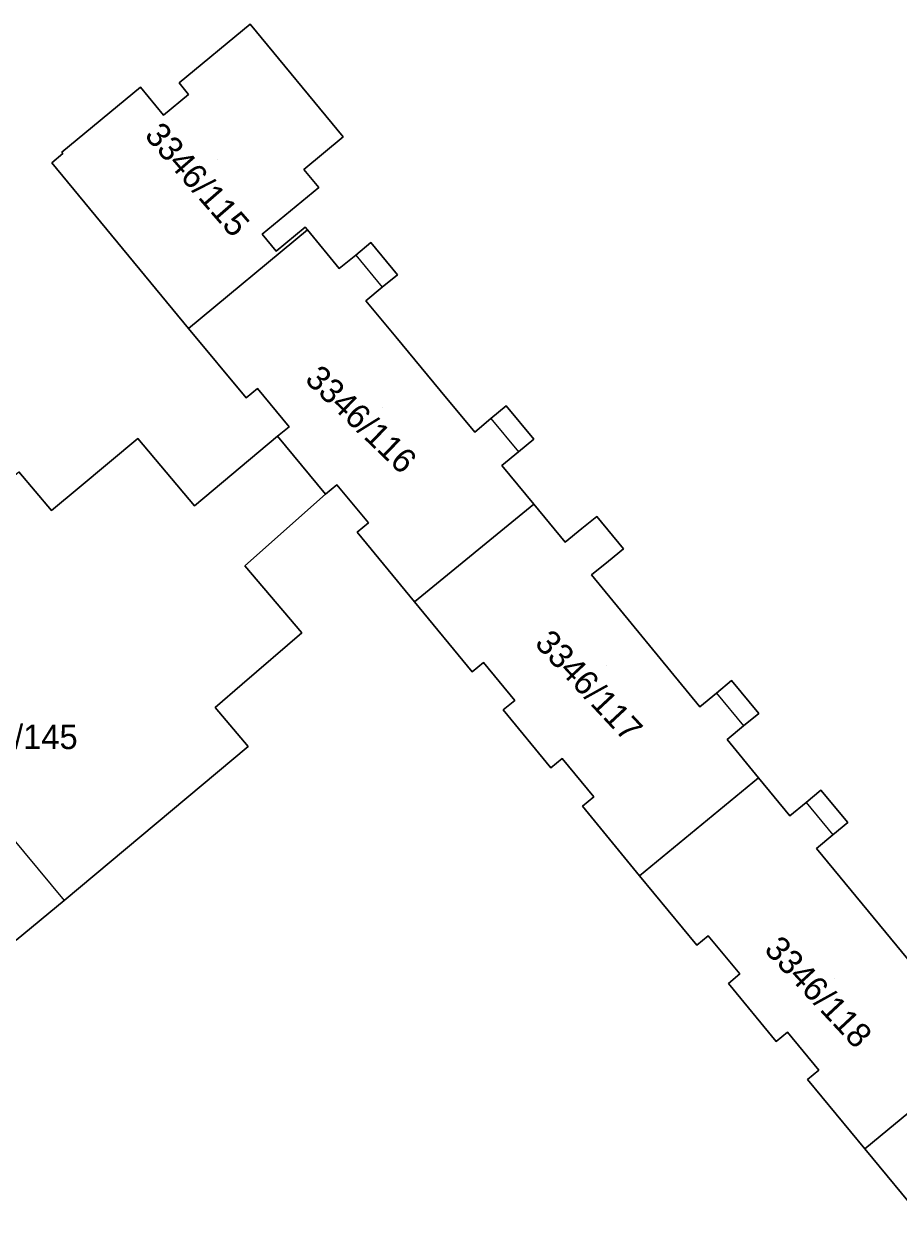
# Model space of a CAD drawing. Extents: x -262715 to -259381, y -1237238 to -1231182.
# Drawn here: x -262332.8 to -262261.2, y -1235207.2 to -1235108.8 of the extents above; entities that cross this region are included whole.
import ezdxf

# ---------------------------------------------------------------- set-up
doc = ezdxf.new("R2010")
doc.units = 0
for name, color, linetype in [('body_kn', 7, 'Continuous'), ('kladpar_druhypozemkov', 7, 'Continuous'), ('kladpar_hranice', 7, 'Continuous'), ('kladpar_parcelnecisla', 7, 'Continuous'), ('kladpar_plochy', 7, 'Continuous'), ('zappar_hrandruhpozemk', 7, 'Continuous')]:
    doc.layers.add(name, color=color, linetype=linetype)

msp = doc.modelspace()

# ---------------------------------------------------------------- linework, layer by layer
at = {"layer": 'body_kn'}
for p, q in [((-262314.28, -1235108.85), (-262314.28, -1235108.85)), ((-262314.28, -1235108.85), (-262314.28, -1235108.85)), ((-262320.11, -1235113.67), (-262320.11, -1235113.67)), ((-262323.28, -1235114.02), (-262323.28, -1235114.02)), ((-262319.33, -1235114.61), (-262319.33, -1235114.61)), ((-262321.39, -1235116.31), (-262321.39, -1235116.31)), ((-262306.68, -1235118.09), (-262306.68, -1235118.09)), ((-262329.71, -1235119.33), (-262329.71, -1235119.33)), ((-262329.62, -1235119.45), (-262329.62, -1235119.45)), ((-262330.54, -1235120.21), (-262330.54, -1235120.21)), ((-262309.9, -1235120.77), (-262309.9, -1235120.77)), ((-262308.67, -1235122.24), (-262308.67, -1235122.24)), ((-262309.78, -1235125.48), (-262309.78, -1235125.48)), ((-262313.3, -1235126.06), (-262313.3, -1235126.06)), ((-262309.59, -1235125.71), (-262309.59, -1235125.71)), ((-262309.59, -1235125.71), (-262309.59, -1235125.71)), ((-262312.16, -1235127.44), (-262312.16, -1235127.44)), ((-262304.4, -1235126.73), (-262304.4, -1235126.73)), ((-262305.65, -1235127.76), (-262305.65, -1235127.76)), ((-262305.65, -1235127.76), (-262305.65, -1235127.76)), ((-262306.99, -1235128.86), (-262306.99, -1235128.86)), ((-262302.23, -1235129.37), (-262302.23, -1235129.37)), ((-262303.48, -1235130.4), (-262303.48, -1235130.4)), ((-262304.81, -1235131.51), (-262304.81, -1235131.51)), ((-262319.33, -1235133.76), (-262319.33, -1235133.76)), ((-262302.37, -1235134.45), (-262302.37, -1235134.45)), ((-262313.7, -1235138.69), (-262313.7, -1235138.69)), ((-262298.73, -1235138.84), (-262298.73, -1235138.84)), ((-262314.63, -1235139.46), (-262314.63, -1235139.46)), ((-262293.32, -1235140.11), (-262293.32, -1235140.11)), ((-262294.57, -1235141.14), (-262294.57, -1235141.14)), ((-262294.57, -1235141.14), (-262294.57, -1235141.14)), ((-262311.1, -1235141.82), (-262311.1, -1235141.82)), ((-262295.9, -1235142.25), (-262295.9, -1235142.25)), ((-262323.48, -1235142.77), (-262323.48, -1235142.77)), ((-262312.04, -1235142.59), (-262312.04, -1235142.59)), ((-262312.04, -1235142.59), (-262312.04, -1235142.59)), ((-262291.07, -1235142.84), (-262291.07, -1235142.84)), ((-262292.32, -1235143.87), (-262292.32, -1235143.87)), ((-262293.68, -1235144.99), (-262293.68, -1235144.99)), ((-262328.29, -1235146.78), (-262328.29, -1235146.78)), ((-262307.18, -1235146.56), (-262307.18, -1235146.56)), ((-262308.12, -1235147.33), (-262308.12, -1235147.33)), ((-262291.07, -1235148.14), (-262291.07, -1235148.14)), ((-262291.07, -1235148.14), (-262291.07, -1235148.14)), ((-262330.57, -1235148.68), (-262330.57, -1235148.68)), ((-262318.85, -1235148.3), (-262318.85, -1235148.3)), ((-262285.91, -1235149.15), (-262285.91, -1235149.15)), ((-262304.61, -1235149.68), (-262304.61, -1235149.68)), ((-262287.14, -1235150.15), (-262287.14, -1235150.15)), ((-262305.54, -1235150.45), (-262305.54, -1235150.45)), ((-262288.49, -1235151.26), (-262288.49, -1235151.26)), ((-262283.73, -1235151.81), (-262283.73, -1235151.81)), ((-262284.96, -1235152.81), (-262284.96, -1235152.81)), ((-262314.73, -1235153.19), (-262314.73, -1235153.19)), ((-262286.33, -1235153.93), (-262286.33, -1235153.93)), ((-262300.83, -1235156.15), (-262300.83, -1235156.15)), ((-262310.07, -1235158.68), (-262310.07, -1235158.68)), ((-262296.12, -1235161.87), (-262296.12, -1235161.87)), ((-262295.19, -1235161.1), (-262295.19, -1235161.1)), ((-262314.95, -1235162.89), (-262314.95, -1235162.89)), ((-262274.87, -1235162.59), (-262274.87, -1235162.59)), ((-262276.11, -1235163.61), (-262276.11, -1235163.61)), ((-262276.11, -1235163.61), (-262276.11, -1235163.61)), ((-262317.15, -1235164.79), (-262317.15, -1235164.79)), ((-262292.63, -1235164.23), (-262292.63, -1235164.23)), ((-262277.48, -1235164.73), (-262277.48, -1235164.73)), ((-262293.56, -1235165), (-262293.56, -1235165)), ((-262272.65, -1235165.29), (-262272.65, -1235165.29)), ((-262273.89, -1235166.31), (-262273.89, -1235166.31)), ((-262275.24, -1235167.42), (-262275.24, -1235167.42)), ((-262314.45, -1235167.99), (-262314.45, -1235167.99)), ((-262289.66, -1235169.74), (-262289.66, -1235169.74)), ((-262288.73, -1235168.98), (-262288.73, -1235168.98)), ((-262272.67, -1235170.55), (-262272.67, -1235170.55)), ((-262272.67, -1235170.55), (-262272.67, -1235170.55)), ((-262267.55, -1235171.56), (-262267.55, -1235171.56)), ((-262286.15, -1235172.11), (-262286.15, -1235172.11)), ((-262268.76, -1235172.57), (-262268.76, -1235172.57)), ((-262268.76, -1235172.57), (-262268.76, -1235172.57)), ((-262287.08, -1235172.88), (-262287.08, -1235172.88)), ((-262270.1, -1235173.67), (-262270.1, -1235173.67)), ((-262265.36, -1235174.2), (-262265.36, -1235174.2)), ((-262266.57, -1235175.21), (-262266.57, -1235175.21)), ((-262267.92, -1235176.33), (-262267.92, -1235176.33)), ((-262282.4, -1235178.57), (-262282.4, -1235178.57)), ((-262329.51, -1235180.6), (-262329.51, -1235180.6)), ((-262276.79, -1235183.49), (-262276.79, -1235183.49)), ((-262277.72, -1235184.25), (-262277.72, -1235184.25)), ((-262275.13, -1235187.39), (-262275.13, -1235187.39)), ((-262274.19, -1235186.61), (-262274.19, -1235186.61)), ((-262270.3, -1235191.36), (-262270.3, -1235191.36)), ((-262271.23, -1235192.13), (-262271.23, -1235192.13)), ((-262268.65, -1235195.25), (-262268.65, -1235195.25)), ((-262267.72, -1235194.48), (-262267.72, -1235194.48)), ((-262263.97, -1235200.93), (-262263.97, -1235200.93))]:
    msp.add_line(p, q, dxfattribs=at)
at = {"layer": 'kladpar_druhypozemkov'}
for p, q in [((-262317, -1235119.98), (-262317, -1235119.98)), ((-262303.45, -1235140.24), (-262303.45, -1235140.24)), ((-262285.15, -1235161.34), (-262285.15, -1235161.34)), ((-262266.47, -1235187.01), (-262266.47, -1235187.01))]:
    msp.add_line(p, q, dxfattribs=at)
at = {"layer": 'kladpar_hranice'}
for points in [[(-262293.68, -1235144.99), (-262292.32, -1235143.87), (-262291.07, -1235142.84), (-262293.32, -1235140.11), (-262294.57, -1235141.14), (-262295.9, -1235142.25), (-262298.73, -1235138.84), (-262302.37, -1235134.45), (-262304.81, -1235131.51), (-262303.48, -1235130.4), (-262302.23, -1235129.37), (-262304.4, -1235126.73), (-262305.65, -1235127.76), (-262306.99, -1235128.86), (-262309.59, -1235125.71), (-262309.78, -1235125.48), (-262312.16, -1235127.44), (-262313.3, -1235126.06), (-262308.67, -1235122.24), (-262309.9, -1235120.77), (-262306.68, -1235118.09), (-262314.28, -1235108.85), (-262320.11, -1235113.67), (-262319.33, -1235114.61), (-262321.39, -1235116.31), (-262323.28, -1235114.02), (-262329.71, -1235119.33), (-262329.62, -1235119.45), (-262330.54, -1235120.21), (-262319.33, -1235133.76), (-262314.63, -1235139.46), (-262313.7, -1235138.69), (-262311.1, -1235141.82), (-262312.04, -1235142.59), (-262318.85, -1235148.3), (-262323.48, -1235142.77), (-262328.29, -1235146.78), (-262330.57, -1235148.68), (-262333.24, -1235145.51)], [(-262314.28, -1235108.85), (-262306.68, -1235118.09), (-262309.9, -1235120.77), (-262308.67, -1235122.24), (-262313.3, -1235126.06), (-262312.16, -1235127.44), (-262309.78, -1235125.48), (-262309.59, -1235125.71), (-262319.33, -1235133.76), (-262330.54, -1235120.21), (-262329.62, -1235119.45), (-262329.71, -1235119.33), (-262323.28, -1235114.02), (-262321.39, -1235116.31), (-262319.33, -1235114.61), (-262320.11, -1235113.67), (-262314.28, -1235108.85)], [(-262309.59, -1235125.71), (-262306.99, -1235128.86), (-262305.65, -1235127.76), (-262304.4, -1235126.73), (-262302.23, -1235129.37), (-262303.48, -1235130.4), (-262304.81, -1235131.51), (-262302.37, -1235134.45), (-262298.73, -1235138.84), (-262295.9, -1235142.25), (-262294.57, -1235141.14), (-262293.32, -1235140.11), (-262291.07, -1235142.84), (-262292.32, -1235143.87), (-262293.68, -1235144.99), (-262291.07, -1235148.14), (-262300.83, -1235156.15), (-262305.54, -1235150.45), (-262304.61, -1235149.68), (-262307.18, -1235146.56), (-262308.12, -1235147.33), (-262312.04, -1235142.59), (-262311.1, -1235141.82), (-262313.7, -1235138.69), (-262314.63, -1235139.46), (-262319.33, -1235133.76), (-262309.59, -1235125.71)], [(-262312.04, -1235142.59), (-262308.12, -1235147.33), (-262314.73, -1235153.19), (-262310.07, -1235158.68), (-262314.95, -1235162.89), (-262317.15, -1235164.79), (-262314.45, -1235167.99), (-262329.51, -1235180.6), (-262333.44, -1235183.83), (-262352.14, -1235161.41), (-262348.26, -1235158.1), (-262333.24, -1235145.51), (-262330.57, -1235148.68), (-262328.29, -1235146.78), (-262323.48, -1235142.77), (-262318.85, -1235148.3), (-262312.04, -1235142.59)], [(-262259.01, -1235187.11), (-262267.92, -1235176.33), (-262266.57, -1235175.21), (-262265.36, -1235174.2), (-262267.55, -1235171.56), (-262268.76, -1235172.57), (-262270.1, -1235173.67), (-262272.67, -1235170.55), (-262275.24, -1235167.42), (-262273.89, -1235166.31), (-262272.65, -1235165.29), (-262274.87, -1235162.59), (-262276.11, -1235163.61), (-262277.48, -1235164.73), (-262286.33, -1235153.93), (-262284.96, -1235152.81), (-262283.73, -1235151.81), (-262285.91, -1235149.15), (-262287.14, -1235150.15), (-262288.49, -1235151.26), (-262291.07, -1235148.14), (-262293.68, -1235144.99)], [(-262333.44, -1235183.83), (-262329.51, -1235180.6), (-262314.45, -1235167.99), (-262317.15, -1235164.79), (-262314.95, -1235162.89), (-262310.07, -1235158.68), (-262314.73, -1235153.19), (-262308.12, -1235147.33), (-262307.18, -1235146.56), (-262304.61, -1235149.68), (-262305.54, -1235150.45), (-262300.83, -1235156.15), (-262296.12, -1235161.87), (-262295.19, -1235161.1), (-262292.63, -1235164.23), (-262293.56, -1235165), (-262289.66, -1235169.74), (-262288.73, -1235168.98), (-262286.15, -1235172.11), (-262287.08, -1235172.88), (-262282.4, -1235178.57), (-262277.72, -1235184.25), (-262276.79, -1235183.49), (-262274.19, -1235186.61), (-262275.13, -1235187.39), (-262271.23, -1235192.13), (-262270.3, -1235191.36), (-262267.72, -1235194.48), (-262268.65, -1235195.25), (-262263.97, -1235200.93), (-262259.13, -1235206.76)], [(-262291.07, -1235148.14), (-262288.49, -1235151.26), (-262287.14, -1235150.15), (-262285.91, -1235149.15), (-262283.73, -1235151.81), (-262284.96, -1235152.81), (-262286.33, -1235153.93), (-262277.48, -1235164.73), (-262276.11, -1235163.61), (-262274.87, -1235162.59), (-262272.65, -1235165.29), (-262273.89, -1235166.31), (-262275.24, -1235167.42), (-262272.67, -1235170.55), (-262282.4, -1235178.57), (-262287.08, -1235172.88), (-262286.15, -1235172.11), (-262288.73, -1235168.98), (-262289.66, -1235169.74), (-262293.56, -1235165), (-262292.63, -1235164.23), (-262295.19, -1235161.1), (-262296.12, -1235161.87), (-262300.83, -1235156.15), (-262291.07, -1235148.14)], [(-262254.24, -1235192.9), (-262263.97, -1235200.93), (-262268.65, -1235195.25), (-262267.72, -1235194.48), (-262270.3, -1235191.36), (-262271.23, -1235192.13), (-262275.13, -1235187.39), (-262274.19, -1235186.61), (-262276.79, -1235183.49), (-262277.72, -1235184.25), (-262282.4, -1235178.57), (-262272.67, -1235170.55)], [(-262272.67, -1235170.55), (-262270.1, -1235173.67), (-262268.76, -1235172.57), (-262267.55, -1235171.56), (-262265.36, -1235174.2), (-262266.57, -1235175.21), (-262267.92, -1235176.33), (-262259.01, -1235187.11)], [(-262259.13, -1235206.76), (-262263.97, -1235200.93), (-262254.24, -1235192.9)]]:
    msp.add_lwpolyline(points, dxfattribs=at)
at = {"layer": 'kladpar_plochy'}
for p, q in [((-262314.28, -1235108.85), (-262320.11, -1235113.67)), ((-262306.68, -1235118.09), (-262314.28, -1235108.85)), ((-262320.11, -1235113.67), (-262319.33, -1235114.61)), ((-262323.28, -1235114.02), (-262329.71, -1235119.33)), ((-262321.39, -1235116.31), (-262323.28, -1235114.02)), ((-262319.33, -1235114.61), (-262321.39, -1235116.31)), ((-262309.9, -1235120.77), (-262306.68, -1235118.09)), ((-262329.62, -1235119.45), (-262330.54, -1235120.21)), ((-262329.71, -1235119.33), (-262329.62, -1235119.45)), ((-262330.54, -1235120.21), (-262319.33, -1235133.76)), ((-262308.67, -1235122.24), (-262309.9, -1235120.77)), ((-262313.3, -1235126.06), (-262308.67, -1235122.24)), ((-262309.78, -1235125.48), (-262312.16, -1235127.44)), ((-262309.59, -1235125.71), (-262309.78, -1235125.48)), ((-262312.16, -1235127.44), (-262313.3, -1235126.06)), ((-262306.99, -1235128.86), (-262309.59, -1235125.71)), ((-262304.4, -1235126.73), (-262305.65, -1235127.76)), ((-262302.23, -1235129.37), (-262304.4, -1235126.73)), ((-262305.65, -1235127.76), (-262306.99, -1235128.86)), ((-262303.48, -1235130.4), (-262302.23, -1235129.37)), ((-262304.81, -1235131.51), (-262303.48, -1235130.4)), ((-262302.37, -1235134.45), (-262304.81, -1235131.51)), ((-262319.33, -1235133.76), (-262314.63, -1235139.46)), ((-262298.73, -1235138.84), (-262302.37, -1235134.45)), ((-262314.63, -1235139.46), (-262313.7, -1235138.69)), ((-262313.7, -1235138.69), (-262311.1, -1235141.82)), ((-262295.9, -1235142.25), (-262298.73, -1235138.84)), ((-262293.32, -1235140.11), (-262294.57, -1235141.14)), ((-262291.07, -1235142.84), (-262293.32, -1235140.11)), ((-262294.57, -1235141.14), (-262295.9, -1235142.25)), ((-262311.1, -1235141.82), (-262312.04, -1235142.59)), ((-262323.48, -1235142.77), (-262328.29, -1235146.78)), ((-262318.85, -1235148.3), (-262323.48, -1235142.77)), ((-262312.04, -1235142.59), (-262318.85, -1235148.3)), ((-262292.32, -1235143.87), (-262291.07, -1235142.84)), ((-262293.68, -1235144.99), (-262292.32, -1235143.87)), ((-262291.07, -1235148.14), (-262293.68, -1235144.99)), ((-262330.57, -1235148.68), (-262333.24, -1235145.51)), ((-262328.29, -1235146.78), (-262330.57, -1235148.68)), ((-262308.12, -1235147.33), (-262307.18, -1235146.56)), ((-262307.18, -1235146.56), (-262304.61, -1235149.68)), ((-262314.73, -1235153.19), (-262308.12, -1235147.33)), ((-262288.49, -1235151.26), (-262291.07, -1235148.14)), ((-262285.91, -1235149.15), (-262287.14, -1235150.15)), ((-262283.73, -1235151.81), (-262285.91, -1235149.15)), ((-262304.61, -1235149.68), (-262305.54, -1235150.45)), ((-262287.14, -1235150.15), (-262288.49, -1235151.26)), ((-262305.54, -1235150.45), (-262300.83, -1235156.15)), ((-262284.96, -1235152.81), (-262283.73, -1235151.81)), ((-262286.33, -1235153.93), (-262284.96, -1235152.81)), ((-262310.07, -1235158.68), (-262314.73, -1235153.19)), ((-262277.48, -1235164.73), (-262286.33, -1235153.93)), ((-262300.83, -1235156.15), (-262296.12, -1235161.87)), ((-262314.95, -1235162.89), (-262310.07, -1235158.68)), ((-262296.12, -1235161.87), (-262295.19, -1235161.1)), ((-262295.19, -1235161.1), (-262292.63, -1235164.23)), ((-262317.15, -1235164.79), (-262314.95, -1235162.89)), ((-262274.87, -1235162.59), (-262276.11, -1235163.61)), ((-262272.65, -1235165.29), (-262274.87, -1235162.59)), ((-262276.11, -1235163.61), (-262277.48, -1235164.73)), ((-262314.45, -1235167.99), (-262317.15, -1235164.79)), ((-262292.63, -1235164.23), (-262293.56, -1235165)), ((-262293.56, -1235165), (-262289.66, -1235169.74)), ((-262273.89, -1235166.31), (-262272.65, -1235165.29)), ((-262275.24, -1235167.42), (-262273.89, -1235166.31)), ((-262272.67, -1235170.55), (-262275.24, -1235167.42)), ((-262329.51, -1235180.6), (-262314.45, -1235167.99)), ((-262289.66, -1235169.74), (-262288.73, -1235168.98)), ((-262288.73, -1235168.98), (-262286.15, -1235172.11)), ((-262270.1, -1235173.67), (-262272.67, -1235170.55)), ((-262267.55, -1235171.56), (-262268.76, -1235172.57)), ((-262265.36, -1235174.2), (-262267.55, -1235171.56)), ((-262286.15, -1235172.11), (-262287.08, -1235172.88)), ((-262268.76, -1235172.57), (-262270.1, -1235173.67)), ((-262287.08, -1235172.88), (-262282.4, -1235178.57)), ((-262266.57, -1235175.21), (-262265.36, -1235174.2)), ((-262267.92, -1235176.33), (-262266.57, -1235175.21)), ((-262259.01, -1235187.11), (-262267.92, -1235176.33)), ((-262282.4, -1235178.57), (-262277.72, -1235184.25)), ((-262333.44, -1235183.83), (-262329.51, -1235180.6)), ((-262277.72, -1235184.25), (-262276.79, -1235183.49)), ((-262276.79, -1235183.49), (-262274.19, -1235186.61)), ((-262274.19, -1235186.61), (-262275.13, -1235187.39)), ((-262275.13, -1235187.39), (-262271.23, -1235192.13)), ((-262271.23, -1235192.13), (-262270.3, -1235191.36)), ((-262270.3, -1235191.36), (-262267.72, -1235194.48)), ((-262267.72, -1235194.48), (-262268.65, -1235195.25)), ((-262268.65, -1235195.25), (-262263.97, -1235200.93)), ((-262263.97, -1235200.93), (-262259.13, -1235206.76))]:
    msp.add_line(p, q, dxfattribs=at)
for points in [[(-262314.28, -1235108.85), (-262306.68, -1235118.09), (-262309.9, -1235120.77), (-262308.67, -1235122.24), (-262313.3, -1235126.06), (-262312.16, -1235127.44), (-262309.78, -1235125.48), (-262309.59, -1235125.71), (-262319.33, -1235133.76), (-262330.54, -1235120.21), (-262329.62, -1235119.45), (-262329.71, -1235119.33), (-262323.28, -1235114.02), (-262321.39, -1235116.31), (-262319.33, -1235114.61), (-262320.11, -1235113.67)], [(-262309.59, -1235125.71), (-262306.99, -1235128.86), (-262305.65, -1235127.76), (-262304.4, -1235126.73), (-262302.23, -1235129.37), (-262303.48, -1235130.4), (-262304.81, -1235131.51), (-262302.37, -1235134.45), (-262298.73, -1235138.84), (-262295.9, -1235142.25), (-262294.57, -1235141.14), (-262293.32, -1235140.11), (-262291.07, -1235142.84), (-262292.32, -1235143.87), (-262293.68, -1235144.99), (-262291.07, -1235148.14), (-262300.83, -1235156.15), (-262305.54, -1235150.45), (-262304.61, -1235149.68), (-262307.18, -1235146.56), (-262308.12, -1235147.33), (-262312.04, -1235142.59), (-262311.1, -1235141.82), (-262313.7, -1235138.69), (-262314.63, -1235139.46), (-262319.33, -1235133.76)], [(-262312.04, -1235142.59), (-262308.12, -1235147.33), (-262314.73, -1235153.19), (-262310.07, -1235158.68), (-262314.95, -1235162.89), (-262317.15, -1235164.79), (-262314.45, -1235167.99), (-262329.51, -1235180.6), (-262333.44, -1235183.83), (-262352.14, -1235161.41), (-262348.26, -1235158.1), (-262333.24, -1235145.51), (-262330.57, -1235148.68), (-262328.29, -1235146.78), (-262323.48, -1235142.77), (-262318.85, -1235148.3)], [(-262291.07, -1235148.14), (-262288.49, -1235151.26), (-262287.14, -1235150.15), (-262285.91, -1235149.15), (-262283.73, -1235151.81), (-262284.96, -1235152.81), (-262286.33, -1235153.93), (-262277.48, -1235164.73), (-262276.11, -1235163.61), (-262274.87, -1235162.59), (-262272.65, -1235165.29), (-262273.89, -1235166.31), (-262275.24, -1235167.42), (-262272.67, -1235170.55), (-262282.4, -1235178.57), (-262287.08, -1235172.88), (-262286.15, -1235172.11), (-262288.73, -1235168.98), (-262289.66, -1235169.74), (-262293.56, -1235165), (-262292.63, -1235164.23), (-262295.19, -1235161.1), (-262296.12, -1235161.87), (-262300.83, -1235156.15)], [(-262272.67, -1235170.55), (-262270.1, -1235173.67), (-262268.76, -1235172.57), (-262267.55, -1235171.56), (-262265.36, -1235174.2), (-262266.57, -1235175.21), (-262267.92, -1235176.33), (-262259.01, -1235187.11), (-262257.66, -1235185.99), (-262256.43, -1235184.99), (-262254.26, -1235187.65), (-262255.49, -1235188.65), (-262256.84, -1235189.77), (-262254.24, -1235192.9), (-262263.97, -1235200.93), (-262268.65, -1235195.25), (-262267.72, -1235194.48), (-262270.3, -1235191.36), (-262271.23, -1235192.13), (-262275.13, -1235187.39), (-262274.19, -1235186.61), (-262276.79, -1235183.49), (-262277.72, -1235184.25), (-262282.4, -1235178.57)], [(-262254.24, -1235192.9), (-262251.66, -1235196.01), (-262250.31, -1235194.89), (-262249.07, -1235193.88), (-262246.86, -1235196.59), (-262248.1, -1235197.6), (-262249.44, -1235198.72), (-262240.52, -1235209.39), (-262239.18, -1235208.27), (-262237.92, -1235207.28), (-262235.75, -1235210.04), (-262237.01, -1235211.03), (-262238.34, -1235212.15), (-262235.73, -1235215.24), (-262245.45, -1235223.28), (-262250.18, -1235217.58), (-262249.25, -1235216.81), (-262251.81, -1235213.7), (-262252.75, -1235214.48), (-262256.69, -1235209.72), (-262255.75, -1235208.95), (-262258.21, -1235206), (-262259.13, -1235206.76), (-262263.97, -1235200.93)]]:
    msp.add_lwpolyline(points, close=True, dxfattribs=at)
at = {"layer": 'zappar_hrandruhpozemk'}
for p, q in [((-262305.65, -1235127.76), (-262303.48, -1235130.4)), ((-262305.65, -1235127.76), (-262303.48, -1235130.4)), ((-262294.57, -1235141.14), (-262292.32, -1235143.87)), ((-262294.57, -1235141.14), (-262292.32, -1235143.87)), ((-262348.26, -1235158.1), (-262329.51, -1235180.6)), ((-262276.11, -1235163.61), (-262273.89, -1235166.31)), ((-262276.11, -1235163.61), (-262273.89, -1235166.31)), ((-262268.76, -1235172.57), (-262266.57, -1235175.21)), ((-262268.76, -1235172.57), (-262266.57, -1235175.21))]:
    msp.add_line(p, q, dxfattribs=at)

# ---------------------------------------------------------------- texts
at = {"layer": 'kladpar_parcelnecisla'}
for s, rotation, p in [('3346/115', 311, (-262323.014, -1235118.014)), ('3346/116', 316, (-262309.898, -1235138.04)), ('3346/117', 313, (-262291.074, -1235159.613)), ('3346/118', 313, (-262272.282, -1235184.671))]:
    msp.add_text(s, height=2, rotation=rotation, dxfattribs=at).set_placement(p)
msp.add_text('3346/145', height=2, dxfattribs=at).set_placement((-262339.572, -1235168.2))

doc.saveas('drawing.dxf')
